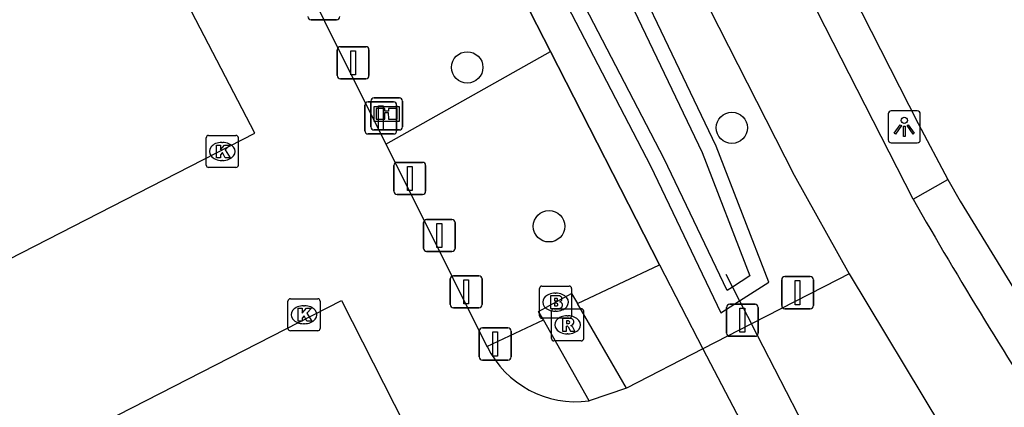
# Model space of a CAD drawing. Extents: x 158838 to 160074, y 386376 to 387776.
# Drawn here: x 159805.48 to 159836.16, y 387302.26 to 387314.33 of the extents above; entities that cross this region are included whole.
import ezdxf

# ---------------------------------------------------------------- set-up
doc = ezdxf.new("R2010")
doc.units = 0
for name, color, linetype in [('IMGEO_Afsluitpaal', 7, 'Continuous'), ('IMGEO_Berm_groen', 7, 'Continuous'), ('IMGEO_Boom', 7, 'Continuous'), ('IMGEO_Brandkraan', 7, 'Continuous'), ('IMGEO_Duiker', 7, 'Continuous'), ('IMGEO_Fietspad_open', 7, 'Continuous'), ('IMGEO_Groenvoorziening', 7, 'Continuous'), ('IMGEO_Hek', 7, 'Continuous'), ('IMGEO_Informatiebord', 7, 'Continuous'), ('IMGEO_Kolk', 7, 'Continuous'), ('IMGEO_Lichtpunt', 7, 'Continuous'), ('IMGEO_Rijbaan_lokaal_open', 7, 'Continuous'), ('IMGEO_Rioolput', 7, 'Continuous'), ('IMGEO_Voetpad_open', 7, 'Continuous'), ('IMGEO_Waterloop', 7, 'Continuous')]:
    doc.layers.add(name, color=color, linetype=linetype)

msp = doc.modelspace()

# ---------------------------------------------------------------- linework, layer by layer
at = {"layer": 'IMGEO_Afsluitpaal'}
for p, q in [((159815.35, 387314.327), (159814.56, 387314.327)), ((159814.56, 387314.327), (159815.35, 387314.327)), ((159815.471, 387313.488), (159816.261, 387313.488)), ((159816.261, 387313.488), (159815.471, 387313.488)), ((159815.371, 387312.588), (159815.371, 387313.388)), ((159815.371, 387313.388), (159815.371, 387312.588)), ((159816.361, 387313.388), (159816.361, 387312.588)), ((159816.361, 387312.588), (159816.361, 387313.388)), ((159816.261, 387312.488), (159815.471, 387312.488)), ((159815.471, 387312.488), (159816.261, 387312.488)), ((159816.234, 387310.871), (159816.234, 387311.671)), ((159816.234, 387311.671), (159816.234, 387310.871)), ((159816.334, 387311.771), (159817.124, 387311.771)), ((159817.124, 387311.771), (159816.334, 387311.771)), ((159817.224, 387311.671), (159817.224, 387310.871)), ((159817.224, 387310.871), (159817.224, 387311.671)), ((159817.124, 387310.771), (159816.334, 387310.771)), ((159816.334, 387310.771), (159817.124, 387310.771)), ((159817.137, 387308.986), (159817.137, 387309.786)), ((159817.137, 387309.786), (159817.137, 387308.986)), ((159817.237, 387309.886), (159818.027, 387309.886)), ((159818.027, 387309.886), (159817.237, 387309.886)), ((159818.127, 387309.786), (159818.127, 387308.986)), ((159818.127, 387308.986), (159818.127, 387309.786)), ((159818.027, 387308.886), (159817.237, 387308.886)), ((159817.237, 387308.886), (159818.027, 387308.886)), ((159818.058, 387307.209), (159818.058, 387308.009)), ((159818.058, 387308.009), (159818.058, 387307.209)), ((159818.158, 387308.109), (159818.948, 387308.109)), ((159818.948, 387308.109), (159818.158, 387308.109)), ((159819.048, 387308.009), (159819.048, 387307.209)), ((159819.048, 387307.209), (159819.048, 387308.009)), ((159818.948, 387307.109), (159818.158, 387307.109)), ((159818.158, 387307.109), (159818.948, 387307.109)), ((159818.895, 387305.456), (159818.895, 387306.256)), ((159818.895, 387306.256), (159818.895, 387305.456)), ((159818.995, 387306.356), (159819.785, 387306.356)), ((159819.785, 387306.356), (159818.995, 387306.356)), ((159819.885, 387306.256), (159819.885, 387305.456)), ((159819.885, 387305.456), (159819.885, 387306.256)), ((159829.223, 387305.429), (159829.223, 387306.229)), ((159829.223, 387306.229), (159829.223, 387305.429)), ((159829.323, 387306.329), (159830.113, 387306.329)), ((159830.113, 387306.329), (159829.323, 387306.329)), ((159830.213, 387306.229), (159830.213, 387305.429)), ((159830.213, 387305.429), (159830.213, 387306.229)), ((159819.785, 387305.356), (159818.995, 387305.356)), ((159818.995, 387305.356), (159819.785, 387305.356)), ((159827.503, 387304.571), (159827.503, 387305.371)), ((159827.503, 387305.371), (159827.503, 387304.571)), ((159827.603, 387305.471), (159828.393, 387305.471)), ((159828.393, 387305.471), (159827.603, 387305.471)), ((159828.493, 387305.371), (159828.493, 387304.571)), ((159828.493, 387304.571), (159828.493, 387305.371)), ((159830.113, 387305.329), (159829.323, 387305.329)), ((159829.323, 387305.329), (159830.113, 387305.329)), ((159819.799, 387303.831), (159819.799, 387304.631)), ((159819.799, 387304.631), (159819.799, 387303.831)), ((159819.899, 387304.731), (159820.689, 387304.731)), ((159820.689, 387304.731), (159819.899, 387304.731)), ((159820.789, 387304.631), (159820.789, 387303.831)), ((159820.789, 387303.831), (159820.789, 387304.631)), ((159828.393, 387304.471), (159827.603, 387304.471)), ((159827.603, 387304.471), (159828.393, 387304.471)), ((159820.689, 387303.731), (159819.899, 387303.731)), ((159819.899, 387303.731), (159820.689, 387303.731))]:
    msp.add_line(p, q, dxfattribs=at)
for points in [[(159815.791, 387313.363), (159815.941, 387313.363), (159815.941, 387312.613), (159815.791, 387312.613), (159815.791, 387313.363)], [(159816.654, 387311.646), (159816.804, 387311.646), (159816.804, 387310.896), (159816.654, 387310.896), (159816.654, 387311.646)], [(159817.557, 387309.761), (159817.707, 387309.761), (159817.707, 387309.011), (159817.557, 387309.011), (159817.557, 387309.761)], [(159818.478, 387307.984), (159818.628, 387307.984), (159818.628, 387307.234), (159818.478, 387307.234), (159818.478, 387307.984)], [(159819.315, 387306.231), (159819.465, 387306.231), (159819.465, 387305.481), (159819.315, 387305.481), (159819.315, 387306.231)], [(159829.643, 387306.204), (159829.793, 387306.204), (159829.793, 387305.454), (159829.643, 387305.454), (159829.643, 387306.204)], [(159827.923, 387305.346), (159828.073, 387305.346), (159828.073, 387304.596), (159827.923, 387304.596), (159827.923, 387305.346)], [(159820.219, 387304.606), (159820.369, 387304.606), (159820.369, 387303.856), (159820.219, 387303.856), (159820.219, 387304.606)]]:
    msp.add_lwpolyline(points, dxfattribs=at)
for centre, start, end in [((159814.56, 387314.427), 180, 270), ((159814.56, 387314.427), 180, 270), ((159815.35, 387314.427), 270, 0), ((159815.35, 387314.427), 270, 0), ((159815.471, 387313.388), 90, 180), ((159815.471, 387313.388), 90, 180), ((159816.261, 387313.388), 0, 90), ((159816.261, 387313.388), 360, 90), ((159815.471, 387312.588), 180, 270), ((159815.471, 387312.588), 180, 270), ((159816.261, 387312.588), 270, 0), ((159816.261, 387312.588), 270, 0), ((159816.334, 387311.671), 90, 180), ((159816.334, 387311.671), 90, 180), ((159817.124, 387311.671), 0, 90), ((159817.124, 387311.671), 360, 90), ((159816.334, 387310.871), 180, 270), ((159816.334, 387310.871), 180, 270), ((159817.124, 387310.871), 270, 0), ((159817.124, 387310.871), 270, 0), ((159817.237, 387309.786), 90, 180), ((159817.237, 387309.786), 90, 180), ((159818.027, 387309.786), 0, 90), ((159818.027, 387309.786), 360, 90), ((159817.237, 387308.986), 180, 270), ((159817.237, 387308.986), 180, 270), ((159818.027, 387308.986), 270, 0), ((159818.027, 387308.986), 270, 0), ((159818.158, 387308.009), 90, 180), ((159818.158, 387308.009), 90, 180), ((159818.948, 387308.009), 0, 90), ((159818.948, 387308.009), 360, 90), ((159818.158, 387307.209), 180, 270), ((159818.158, 387307.209), 180, 270), ((159818.948, 387307.209), 270, 0), ((159818.948, 387307.209), 270, 0), ((159818.995, 387306.256), 90, 180), ((159818.995, 387306.256), 90, 180), ((159819.785, 387306.256), 0, 90), ((159819.785, 387306.256), 360, 90), ((159829.323, 387306.229), 90, 180), ((159829.323, 387306.229), 90, 180), ((159830.113, 387306.229), 0, 90), ((159830.113, 387306.229), 360, 90), ((159818.995, 387305.456), 180, 270), ((159818.995, 387305.456), 180, 270), ((159819.785, 387305.456), 270, 0), ((159819.785, 387305.456), 270, 0), ((159827.603, 387305.371), 90, 180), ((159827.603, 387305.371), 90, 180), ((159828.393, 387305.371), 0, 90), ((159828.393, 387305.371), 360, 90), ((159829.323, 387305.429), 180, 270), ((159829.323, 387305.429), 180, 270), ((159830.113, 387305.429), 270, 0), ((159830.113, 387305.429), 270, 0), ((159819.899, 387304.631), 90, 180), ((159819.899, 387304.631), 90, 180), ((159820.689, 387304.631), 0, 90), ((159820.689, 387304.631), 360, 90), ((159827.603, 387304.571), 180, 270), ((159827.603, 387304.571), 180, 270), ((159828.393, 387304.571), 270, 0), ((159828.393, 387304.571), 270, 0), ((159819.899, 387303.831), 180, 270), ((159819.899, 387303.831), 180, 270), ((159820.689, 387303.831), 270, 0), ((159820.689, 387303.831), 270, 0)]:
    msp.add_arc(centre, 0.1, start, end, dxfattribs=at)
at = {"layer": 'IMGEO_Berm_groen'}
for points in [[(159795.146, 387367.863), (159810.341, 387338.219), (159825.132, 387309.781), (159827.322, 387305.202), (159827.912, 387305.579), (159828.821, 387306.159), (159827.184, 387310.388), (159823.284, 387318.54), (159797.531, 387368.984)], [(159822.017, 387313.34), (159818.204, 387320.778)], [(159825.42, 387306.7), (159822.017, 387313.34)], [(159825.42, 387306.7), (159826.764, 387304.077)]]:
    msp.add_lwpolyline(points, dxfattribs=at)
at = {"layer": 'IMGEO_Boom'}
for centre in [(159819.423, 387312.843), (159827.67, 387310.962), (159821.972, 387307.896)]:
    msp.add_circle(centre, 0.489, dxfattribs=at)
at = {"layer": 'IMGEO_Brandkraan'}
for p, q in [((159821.675, 387305.107), (159821.675, 387305.959)), ((159821.75, 387306.033), (159822.602, 387306.033)), ((159822.163, 387305.813), (159822.188, 387305.813)), ((159822.676, 387305.959), (159822.676, 387305.107)), ((159822.186, 387305.253), (159822.161, 387305.253)), ((159822.602, 387305.033), (159821.75, 387305.033))]:
    msp.add_line(p, q, dxfattribs=at)
for points in [[(159821.675, 387305.107), (159821.675, 387305.959)], [(159821.75, 387306.033), (159822.602, 387306.033)], [(159822.676, 387305.959), (159822.676, 387305.107)], [(159822.023, 387305.733), (159822.023, 387305.333), (159822.236, 387305.333)], [(159822.254, 387305.733), (159822.023, 387305.733)], [(159822.202, 387305.652), (159822.148, 387305.652), (159822.148, 387305.576)], [(159822.148, 387305.576), (159822.201, 387305.576)], [(159822.21, 387305.5), (159822.148, 387305.5), (159822.148, 387305.419)], [(159822.148, 387305.419), (159822.21, 387305.419)], [(159822.602, 387305.033), (159821.75, 387305.033)]]:
    msp.add_lwpolyline(points, dxfattribs=at)
for centre, radius, start, end in [((159821.752, 387305.957), 0.0765, 91.552, 178.448), ((159821.752, 387305.957), 0.0765, 91.552, 178.448), ((159822.6, 387305.957), 0.0765, 1.552, 88.448), ((159822.6, 387305.957), 0.0765, 1.552, 88.448), ((159822.203, 387305.614), 0.0379, 267.8285, 90.9355), ((159822.211, 387305.459), 0.0404, 269.8759, 90.5077), ((159822.258, 387305.588), 0.145, 59.4692, 91.5367), ((159822.283, 387305.635), 0.0922, 285.5137, 58.1501), ((159822.288, 387305.443), 0.105, 301.3115, 78.989), ((159822.242, 387305.584), 0.251, 268.6676, 293.5347), ((159821.752, 387305.109), 0.0765, 181.552, 268.448), ((159821.752, 387305.109), 0.0765, 181.552, 268.448), ((159822.6, 387305.109), 0.0765, 271.552, 358.448), ((159822.6, 387305.109), 0.0765, 271.552, 358.448)]:
    msp.add_arc(centre, radius, start, end, dxfattribs=at)
for centre, major_axis, ratio, start_param, end_param in [((159822.162, 387305.533), (-0.387, 0.002), 0.722429, 4.712389, 7.853982), ((159822.187, 387305.533), (-0.39, 0.002), 0.717154, 1.570796, 4.712389)]:
    msp.add_ellipse(centre, major_axis=major_axis, ratio=ratio, start_param=start_param, end_param=end_param, dxfattribs=at)
at = {"layer": 'IMGEO_Duiker'}
for points in [[(159827.484, 387306.41), (159827.912, 387305.579), (159828.283, 387304.857)], [(159831.823, 387297.975), (159831.332, 387298.929), (159830.824, 387299.916), (159828.283, 387304.857)]]:
    msp.add_lwpolyline(points, dxfattribs=at)
at = {"layer": 'IMGEO_Fietspad_open'}
for points in [[(159833.322, 387308.736), (159743.948, 387483.569), (159721.707, 387527.076)], [(159797.555, 387372.375), (159797.832, 387371.833), (159811.761, 387344.505), (159818.777, 387330.765), (159829.61, 387309.487), (159831.328, 387306.411)]]:
    msp.add_lwpolyline(points, dxfattribs=at)
at = {"layer": 'IMGEO_Groenvoorziening'}
for points in [[(159816.89, 387310.455), (159822.017, 387313.34)], [(159822.855, 387305.487), (159825.42, 387306.7)], [(159820.039, 387304.154), (159821.795, 387304.985)]]:
    msp.add_lwpolyline(points, dxfattribs=at)
at = {"layer": 'IMGEO_Hek'}
for points in [[(159818.204, 387320.778), (159822.017, 387313.34)], [(159822.017, 387313.34), (159825.42, 387306.7)], [(159825.42, 387306.7), (159826.764, 387304.077)], [(159826.764, 387304.077), (159829.346, 387299.159)]]:
    msp.add_lwpolyline(points, dxfattribs=at)
at = {"layer": 'IMGEO_Informatiebord'}
for p, q in [((159816.418, 387310.995), (159816.418, 387311.795)), ((159816.418, 387311.795), (159816.418, 387310.995)), ((159816.518, 387311.895), (159817.308, 387311.895)), ((159817.308, 387311.895), (159816.518, 387311.895)), ((159817.408, 387311.795), (159817.408, 387310.995)), ((159817.408, 387310.995), (159817.408, 387311.795)), ((159817.308, 387310.895), (159816.518, 387310.895)), ((159816.518, 387310.895), (159817.308, 387310.895))]:
    msp.add_line(p, q, dxfattribs=at)
for points in [[(159816.519, 387311.627), (159817.307, 387311.627), (159817.307, 387311.163), (159816.519, 387311.163), (159816.519, 387311.627)], [(159816.584, 387311.562), (159816.584, 387311.228), (159816.859, 387311.228), (159816.86, 387311.441), (159816.964, 387311.442), (159816.965, 387311.228), (159817.242, 387311.228), (159817.242, 387311.562), (159816.966, 387311.562), (159816.966, 387311.482), (159816.86, 387311.482), (159816.86, 387311.562), (159816.584, 387311.562)]]:
    msp.add_lwpolyline(points, dxfattribs=at)
for centre, start, end in [((159816.518, 387311.795), 90, 180), ((159816.518, 387311.795), 90, 180), ((159817.308, 387311.795), 0, 90), ((159817.308, 387311.795), 360, 90), ((159816.518, 387310.995), 180, 270), ((159816.518, 387310.995), 180, 270), ((159817.308, 387310.995), 270, 0), ((159817.308, 387310.995), 270, 0)]:
    msp.add_arc(centre, 0.1, start, end, dxfattribs=at)
at = {"layer": 'IMGEO_Kolk'}
for p, q in [((159811.363, 387310.726), (159812.215, 387310.726)), ((159811.288, 387309.8), (159811.288, 387310.652)), ((159811.776, 387310.506), (159811.801, 387310.506)), ((159812.289, 387310.652), (159812.289, 387309.8)), ((159811.799, 387309.946), (159811.774, 387309.946)), ((159812.215, 387309.726), (159811.363, 387309.726)), ((159813.836, 387304.716), (159813.836, 387305.568)), ((159813.911, 387305.642), (159814.763, 387305.642)), ((159814.837, 387305.568), (159814.837, 387304.716)), ((159814.324, 387305.422), (159814.349, 387305.422)), ((159814.763, 387304.642), (159813.911, 387304.642)), ((159814.347, 387304.862), (159814.322, 387304.862))]:
    msp.add_line(p, q, dxfattribs=at)
for points in [[(159811.363, 387310.726), (159812.215, 387310.726)], [(159811.288, 387309.8), (159811.288, 387310.652)], [(159811.609, 387310.426), (159811.732, 387310.426), (159811.732, 387310.275), (159811.862, 387310.426), (159812.026, 387310.426), (159811.88, 387310.275), (159812.033, 387310.026), (159811.881, 387310.026), (159811.796, 387310.19), (159811.732, 387310.123), (159811.732, 387310.026), (159811.609, 387310.026), (159811.609, 387310.426)], [(159812.289, 387310.652), (159812.289, 387309.8)], [(159812.215, 387309.726), (159811.363, 387309.726)], [(159813.836, 387304.716), (159813.836, 387305.568)], [(159813.911, 387305.642), (159814.763, 387305.642)], [(159814.837, 387305.568), (159814.837, 387304.716)], [(159814.157, 387305.342), (159814.28, 387305.342), (159814.28, 387305.191), (159814.41, 387305.342), (159814.574, 387305.342), (159814.428, 387305.191), (159814.581, 387304.942), (159814.429, 387304.942), (159814.344, 387305.106), (159814.28, 387305.039), (159814.28, 387304.942), (159814.157, 387304.942), (159814.157, 387305.342)], [(159814.763, 387304.642), (159813.911, 387304.642)]]:
    msp.add_lwpolyline(points, dxfattribs=at)
for centre, start, end in [((159811.365, 387310.65), 91.552, 178.448), ((159811.365, 387310.65), 91.552, 178.448), ((159812.213, 387310.65), 1.552, 88.448), ((159812.213, 387310.65), 1.552, 88.448), ((159811.365, 387309.802), 181.552, 268.448), ((159811.365, 387309.802), 181.552, 268.448), ((159812.213, 387309.802), 271.552, 358.448), ((159812.213, 387309.802), 271.552, 358.448), ((159813.913, 387305.566), 91.552, 178.448), ((159813.913, 387305.566), 91.552, 178.448), ((159814.761, 387305.566), 1.552, 88.448), ((159814.761, 387305.566), 1.552, 88.448), ((159813.913, 387304.718), 181.552, 268.448), ((159813.913, 387304.718), 181.552, 268.448), ((159814.761, 387304.718), 271.552, 358.448), ((159814.761, 387304.718), 271.552, 358.448)]:
    msp.add_arc(centre, 0.0765, start, end, dxfattribs=at)
for centre, major_axis, ratio, start_param, end_param in [((159811.775, 387310.226), (-0.387, 0.002), 0.722429, 4.712389, 7.853982), ((159811.8, 387310.226), (-0.39, 0.002), 0.717154, 1.570796, 4.712389), ((159814.323, 387305.142), (-0.387, 0.002), 0.722429, 4.712389, 7.853982), ((159814.348, 387305.142), (-0.39, 0.002), 0.717154, 1.570796, 4.712389)]:
    msp.add_ellipse(centre, major_axis=major_axis, ratio=ratio, start_param=start_param, end_param=end_param, dxfattribs=at)
at = {"layer": 'IMGEO_Lichtpunt'}
for p, q in [((159832.545, 387311.395), (159832.545, 387310.588)), ((159832.545, 387311.395), (159832.545, 387310.588)), ((159833.447, 387311.49), (159832.639, 387311.49)), ((159833.447, 387311.49), (159832.639, 387311.49)), ((159833.541, 387310.588), (159833.541, 387311.395)), ((159833.541, 387310.588), (159833.541, 387311.395)), ((159832.639, 387310.494), (159833.447, 387310.494)), ((159832.639, 387310.494), (159833.447, 387310.494))]:
    msp.add_line(p, q, dxfattribs=at)
for points in [[(159832.919, 387311.059), (159832.958, 387311.031), (159832.77, 387310.769), (159832.732, 387310.796), (159832.919, 387311.059)], [(159833.021, 387311.011), (159833.068, 387311.011), (159833.068, 387310.689), (159833.021, 387310.689), (159833.021, 387311.011)], [(159833.131, 387311.031), (159833.169, 387311.058), (159833.356, 387310.796), (159833.317, 387310.768), (159833.131, 387311.031)]]:
    msp.add_lwpolyline(points, dxfattribs=at)
msp.add_circle((159833.044, 387311.193), 0.0994, dxfattribs=at)
for centre, start, end in [((159832.639, 387311.395), 90, 180), ((159832.639, 387311.395), 90, 180), ((159833.447, 387311.395), 0, 90), ((159833.447, 387311.395), 0, 90), ((159832.639, 387310.588), 180, 270), ((159832.639, 387310.588), 180, 270), ((159833.447, 387310.588), 270, 0), ((159833.447, 387310.588), 270, 360)]:
    msp.add_arc(centre, 0.0946, start, end, dxfattribs=at)
at = {"layer": 'IMGEO_Rijbaan_lokaal_open'}
for points in [[(159801.773, 387373.56), (159802.035, 387373.044), (159809.154, 387358.698), (159823.539, 387330.612), (159833.48, 387311.098), (159834.401, 387309.349)], [(159756.218, 387292.993), (159760.718, 387284.112), (159812.804, 387310.799), (159808.215, 387319.621), (159756.218, 387292.993)], [(159813.051, 387318.143), (159816.89, 387310.455)], [(159816.89, 387310.455), (159817.903, 387308.426), (159820.039, 387304.154)], [(159833.322, 387308.736), (159834.401, 387309.349)], [(159834.401, 387309.349), (159834.782, 387308.68), (159838.896, 387301.979)], [(159831.328, 387306.411), (159830.98, 387306.241), (159828.283, 387304.857), (159826.764, 387304.077)], [(159831.328, 387306.411), (159834.201, 387301.644)], [(159765.51, 387274.363), (159763.298, 387278.889), (159815.501, 387305.585), (159817.797, 387301.071)], [(159826.764, 387304.077), (159824.39, 387302.859)], [(159826.764, 387304.077), (159829.346, 387299.159)], [(159824.39, 387302.859), (159823.219, 387302.459)]]:
    msp.add_lwpolyline(points, dxfattribs=at)
for centre, radius, start, end in [((159957.817, 387379.928), 143.413, 209.76294, 213.25173), ((159822.813, 387305.528), 3.095, 206.344, 277.5391)]:
    msp.add_arc(centre, radius, start, end, dxfattribs=at)
at = {"layer": 'IMGEO_Rioolput'}
for p, q in [((159822.051, 387304.403), (159822.051, 387305.255)), ((159822.126, 387305.329), (159822.978, 387305.329)), ((159823.052, 387305.255), (159823.052, 387304.403)), ((159822.539, 387305.109), (159822.564, 387305.109)), ((159822.978, 387304.329), (159822.126, 387304.329)), ((159822.562, 387304.549), (159822.537, 387304.549))]:
    msp.add_line(p, q, dxfattribs=at)
for points in [[(159822.051, 387304.403), (159822.051, 387305.255)], [(159822.126, 387305.329), (159822.978, 387305.329)], [(159823.052, 387305.255), (159823.052, 387304.403)], [(159822.64, 387305.027), (159822.388, 387305.029), (159822.388, 387304.629)], [(159822.566, 387304.948), (159822.512, 387304.948), (159822.512, 387304.867)], [(159822.512, 387304.867), (159822.564, 387304.867)], [(159822.388, 387304.629), (159822.512, 387304.629), (159822.512, 387304.791), (159822.523, 387304.791)], [(159822.57, 387304.762), (159822.641, 387304.629), (159822.781, 387304.629), (159822.716, 387304.755)], [(159822.978, 387304.329), (159822.126, 387304.329)]]:
    msp.add_lwpolyline(points, dxfattribs=at)
for centre, radius, start, end in [((159822.128, 387305.253), 0.0765, 91.552, 178.448), ((159822.128, 387305.253), 0.0765, 91.552, 178.448), ((159822.976, 387305.253), 0.0765, 1.552, 88.448), ((159822.976, 387305.253), 0.0765, 1.552, 88.448), ((159822.548, 387305.056), 0.19, 274.7715, 282.9687), ((159822.572, 387304.852), 0.0964, 77.0061, 93.1865), ((159822.586, 387304.909), 0.0378, 276.6634, 79.6772), ((159822.639, 387304.917), 0.109, 350.3612, 89.416), ((159822.637, 387304.917), 0.112, 277.5842, 350.9817), ((159822.522, 387304.738), 0.0533, 26.0293, 88.6989), ((159822.621, 387304.702), 0.108, 29.5134, 73.7905), ((159822.128, 387304.405), 0.0765, 181.552, 268.448), ((159822.128, 387304.405), 0.0765, 181.552, 268.448), ((159822.976, 387304.405), 0.0765, 271.552, 358.448), ((159822.976, 387304.405), 0.0765, 271.552, 358.448)]:
    msp.add_arc(centre, radius, start, end, dxfattribs=at)
for centre, major_axis, ratio, start_param, end_param in [((159822.538, 387304.829), (-0.387, 0.002), 0.722429, 4.712389, 7.853982), ((159822.563, 387304.829), (-0.39, 0.002), 0.717154, 1.570796, 4.712389)]:
    msp.add_ellipse(centre, major_axis=major_axis, ratio=ratio, start_param=start_param, end_param=end_param, dxfattribs=at)
at = {"layer": 'IMGEO_Voetpad_open'}
for points in [[(159821.795, 387304.985), (159821.649, 387305.244), (159822.67, 387305.804), (159822.855, 387305.487)], [(159824.39, 387302.859), (159822.855, 387305.487)], [(159823.219, 387302.459), (159821.795, 387304.985)]]:
    msp.add_lwpolyline(points, dxfattribs=at)
at = {"layer": 'IMGEO_Waterloop'}
msp.add_lwpolyline([(159797.114, 387368.746), (159822.854, 387318.327), (159826.743, 387310.198), (159828.232, 387306.352), (159827.693, 387306.004), (159827.521, 387305.898), (159825.561, 387309.995), (159810.767, 387338.439), (159809.344, 387341.214), (159795.59, 387368.047)], dxfattribs=at)

doc.saveas('drawing.dxf')
